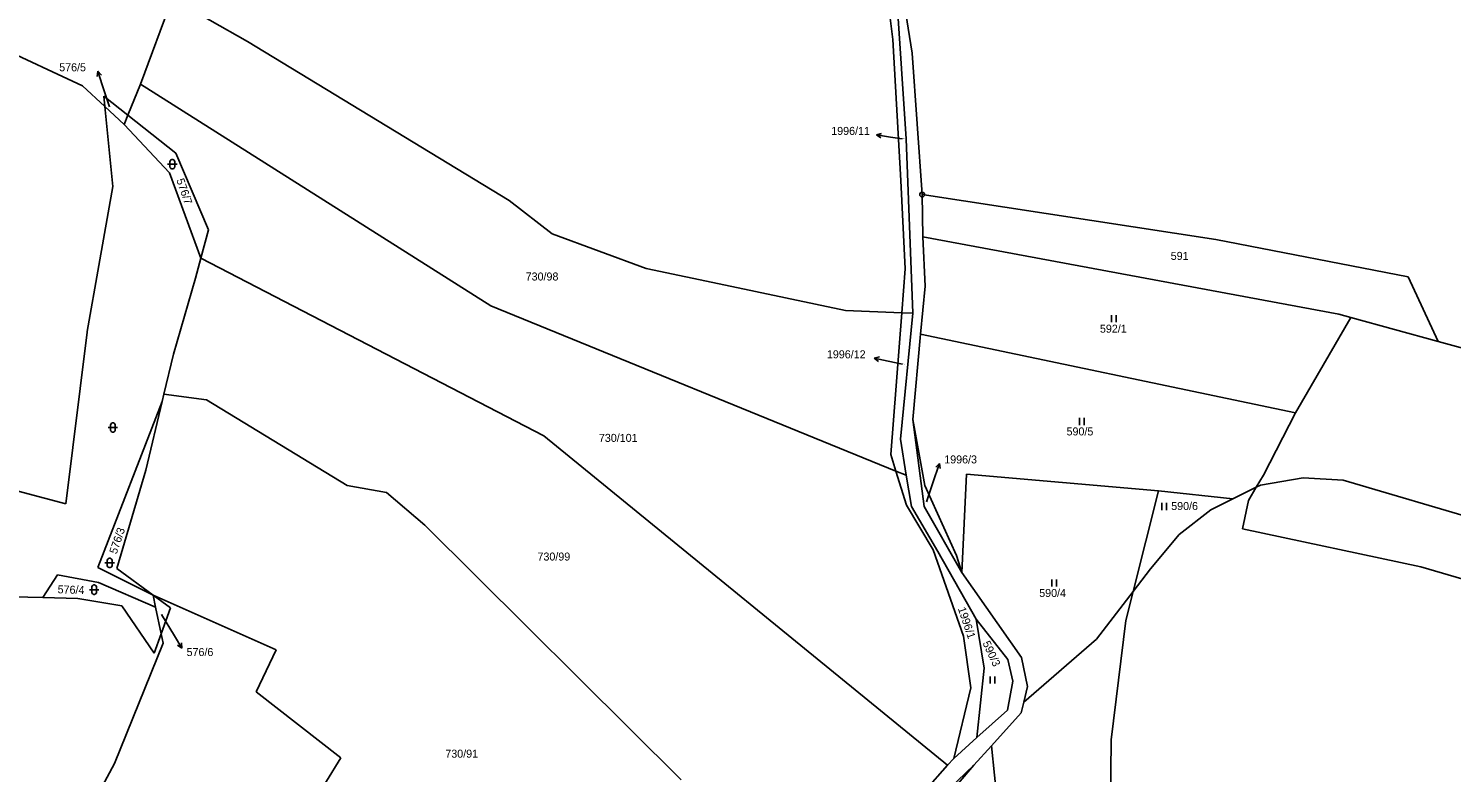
# Model space of a CAD drawing. Extents: x -795483 to -789093, y -1112258 to -1108741.
# Drawn here: x -789918.9 to -789616.7, y -1111343.9 to -1111186 of the extents above; entities that cross this region are included whole.
import ezdxf

# ---------------------------------------------------------------- set-up
doc = ezdxf.new("R2010")
doc.units = 0
for name, color, linetype in [('Komunikace', 7, 'Continuous'), ('Vrstva 1', 7, 'Continuous'), ('Vrstva 14', 7, 'Continuous'), ('Vrstva 16', 7, 'Continuous'), ('Vrstva 23', 7, 'Continuous'), ('Vrstva 28', 7, 'Continuous'), ('Vrstva 4', 7, 'Continuous')]:
    doc.layers.add(name, color=color, linetype=linetype)

msp = doc.modelspace()

# ---------------------------------------------------------------- linework, layer by layer
at = {"layer": 'Komunikace'}
for p, q in [((-789901.65, -1111202.61), (-789903.19, -1111197.95)), ((-789733.35, -1111209.45), (-789735.8, -1111209.07)), ((-789733.27, -1111257.24), (-789736.29, -1111256.61)), ((-789728.16, -1111286.43), (-789726.35, -1111281.14)), ((-789890.62, -1111310.34), (-789887.84, -1111314.91))]:
    msp.add_line(p, q, dxfattribs=at)
at = {"layer": 'Vrstva 1'}
for p, q in [((-789735.31, -1111188.37), (-789738.05, -1111166.65)), ((-789895.09, -1111197.86), (-789888.36, -1111179.65)), ((-789888.36, -1111179.65), (-789872.37, -1111188.76)), ((-789734.48, -1111179.58), (-789732.5, -1111209.46)), ((-789907.37, -1111198.18), (-789931.39, -1111187.02)), ((-789872.37, -1111188.76), (-789816.76, -1111222.5)), ((-789733.58, -1111218.25), (-789735.31, -1111188.37)), ((-789902.63, -1111202.59), (-789907.37, -1111198.18)), ((-789897.73, -1111204.42), (-789895.09, -1111197.86)), ((-789895.09, -1111197.86), (-789820.7, -1111244.89)), ((-789897.73, -1111204.42), (-789902.85, -1111200.37)), ((-789902.85, -1111200.37), (-789902.63, -1111202.59)), ((-789898.53, -1111206.4), (-789902.63, -1111202.59)), ((-789902.63, -1111202.59), (-789900.94, -1111219.55)), ((-789898.53, -1111206.4), (-789897.73, -1111204.42)), ((-789887.55, -1111212.47), (-789897.73, -1111204.42)), ((-789888.92, -1111216.63), (-789898.53, -1111206.4)), ((-789732.5, -1111209.46), (-789731.08, -1111246.45)), ((-789880.64, -1111228.74), (-789887.55, -1111212.47)), ((-789888.92, -1111216.63), (-789882.25, -1111234.78)), ((-789900.94, -1111219.55), (-789903.91, -1111236.32)), ((-789732.67, -1111237.02), (-789733.58, -1111218.25)), ((-789816.76, -1111222.5), (-789807.66, -1111229.62)), ((-789729.07, -1111221.26), (-789728.92, -1111230.2)), ((-789880.64, -1111228.74), (-789882.25, -1111234.78)), ((-789807.66, -1111229.62), (-789787.68, -1111236.95)), ((-789728.92, -1111230.2), (-789728.46, -1111240.7)), ((-789640.62, -1111246.6), (-789728.92, -1111230.2)), ((-789903.91, -1111236.32), (-789906.39, -1111250.29)), ((-789882.25, -1111234.78), (-789883.37, -1111238.98)), ((-789809.42, -1111272.44), (-789882.25, -1111234.78)), ((-789787.68, -1111236.95), (-789770.86, -1111240.51)), ((-789733.39, -1111246.35), (-789732.67, -1111237.02)), ((-789883.37, -1111238.98), (-789888.08, -1111255.15)), ((-789770.86, -1111240.51), (-789745.33, -1111245.85)), ((-789728.46, -1111240.7), (-789729.39, -1111250.9)), ((-789820.7, -1111244.89), (-789734.65, -1111279.93)), ((-789745.33, -1111245.85), (-789733.39, -1111246.35)), ((-789735.73, -1111276.43), (-789733.39, -1111246.35)), ((-789731.08, -1111246.45), (-789733.68, -1111273.15)), ((-789733.39, -1111246.35), (-789731.08, -1111246.45)), ((-789638.03, -1111247.32), (-789640.62, -1111246.6)), ((-789649.77, -1111267.6), (-789638.03, -1111247.32)), ((-789619.49, -1111252.45), (-789638.03, -1111247.32)), ((-789906.42, -1111250.46), (-789910.94, -1111286.88)), ((-789906.39, -1111250.29), (-789906.42, -1111250.46)), ((-789729.39, -1111250.9), (-789731.05, -1111269)), ((-789649.77, -1111267.6), (-789729.39, -1111250.9)), ((-789888.08, -1111255.15), (-789890.09, -1111263.58)), ((-789890.09, -1111263.58), (-789890.47, -1111265.19)), ((-789881.06, -1111264.82), (-789890.09, -1111263.58)), ((-789851.19, -1111283), (-789881.06, -1111264.82)), ((-789904.15, -1111300.4), (-789890.47, -1111265.19)), ((-789890.47, -1111265.19), (-789893.95, -1111279.76)), ((-789649.77, -1111267.6), (-789656.6, -1111280.76)), ((-789731.05, -1111269), (-789728.68, -1111287.43)), ((-789731.05, -1111269), (-789728.52, -1111282.96)), ((-789809.42, -1111272.44), (-789723.66, -1111342.34)), ((-789733.68, -1111273.15), (-789732.5, -1111280.81)), ((-789734.65, -1111279.93), (-789735.73, -1111276.43)), ((-789893.95, -1111279.76), (-789900.11, -1111300.56)), ((-789734.65, -1111279.93), (-789732.5, -1111280.81)), ((-789732.41, -1111287.18), (-789734.65, -1111279.93)), ((-789910.94, -1111286.88), (-789929.2, -1111282.04)), ((-789851.19, -1111283), (-789842.81, -1111284.46)), ((-789732.5, -1111280.81), (-789731.31, -1111287.43)), ((-789728.52, -1111282.96), (-789721.8, -1111297.82)), ((-789719.65, -1111280.59), (-789720.68, -1111301.43)), ((-789678.88, -1111284.09), (-789719.65, -1111280.59)), ((-789656.6, -1111280.76), (-789658.11, -1111283.35)), ((-789657.19, -1111282.9), (-789658.11, -1111283.35)), ((-789648.15, -1111281.35), (-789657.19, -1111282.9)), ((-789639.67, -1111281.86), (-789648.15, -1111281.35)), ((-789517.52, -1111317.82), (-789639.67, -1111281.86)), ((-789842.81, -1111284.46), (-789834.7, -1111291.39)), ((-789678.88, -1111284.09), (-789684.26, -1111305.45)), ((-789678.88, -1111284.09), (-789663.12, -1111285.83)), ((-789663.12, -1111285.83), (-789667.8, -1111288.14)), ((-789658.11, -1111283.35), (-789663.12, -1111285.83)), ((-789658.11, -1111283.35), (-789659.76, -1111286.2)), ((-789732.41, -1111287.18), (-789726.74, -1111296.61)), ((-789731.31, -1111287.43), (-789725.77, -1111297.02)), ((-789728.68, -1111287.43), (-789720.68, -1111301.43)), ((-789667.8, -1111288.14), (-789674.51, -1111293.37)), ((-789661.05, -1111292.16), (-789659.76, -1111286.2)), ((-789834.7, -1111291.39), (-789780.28, -1111345.42)), ((-789623.21, -1111300.26), (-789661.05, -1111292.16)), ((-789674.51, -1111293.37), (-789680.56, -1111300.66)), ((-789720.31, -1111314.94), (-789726.74, -1111296.61)), ((-789725.77, -1111297.02), (-789717.59, -1111311.36)), ((-789721.8, -1111297.82), (-789720.68, -1111301.43)), ((-789904.15, -1111300.4), (-789892.38, -1111306.22)), ((-789900.11, -1111300.56), (-789892.38, -1111306.22)), ((-789680.56, -1111300.66), (-789684.26, -1111305.45)), ((-789582.05, -1111312.14), (-789623.21, -1111300.26)), ((-789912.69, -1111301.94), (-789915.8, -1111306.77)), ((-789903.99, -1111303.55), (-789912.69, -1111301.94)), ((-789891.91, -1111308.79), (-789903.99, -1111303.55)), ((-789720.68, -1111301.43), (-789707.98, -1111319.49)), ((-789922.16, -1111306.59), (-789915.8, -1111306.77)), ((-789915.8, -1111306.77), (-789908.34, -1111306.98)), ((-789908.34, -1111306.98), (-789899, -1111308.54)), ((-789892.38, -1111306.22), (-789891.91, -1111308.79)), ((-789892.38, -1111306.22), (-789888.7, -1111308.91)), ((-789866.22, -1111317.83), (-789892.38, -1111306.22)), ((-789684.26, -1111305.45), (-789692.07, -1111315.56)), ((-789684.26, -1111305.45), (-789685.81, -1111311.6)), ((-789899, -1111308.54), (-789892.16, -1111318.57)), ((-789890.68, -1111314.44), (-789891.91, -1111308.79)), ((-789888.7, -1111308.91), (-789890.68, -1111314.44)), ((-789717.59, -1111311.36), (-789710.88, -1111319.93)), ((-789717.59, -1111311.36), (-789715.87, -1111321.77)), ((-789685.81, -1111311.6), (-789688.97, -1111336.94)), ((-789890.68, -1111314.44), (-789892.16, -1111318.57)), ((-789890.25, -1111316.42), (-789890.68, -1111314.44)), ((-789718.71, -1111325.9), (-789720.31, -1111314.94)), ((-789692.07, -1111315.56), (-789707.49, -1111328.95)), ((-789900.57, -1111341.99), (-789890.25, -1111316.42)), ((-789866.22, -1111317.83), (-789870.53, -1111326.76)), ((-789715.87, -1111321.77), (-789717.45, -1111336.45)), ((-789710.88, -1111319.93), (-789709.79, -1111324.48)), ((-789707.98, -1111319.49), (-789706.69, -1111325.63)), ((-789709.79, -1111324.48), (-789710.98, -1111330.62)), ((-789870.53, -1111326.76), (-789852.52, -1111340.78)), ((-789722.38, -1111340.9), (-789718.71, -1111325.9)), ((-789706.69, -1111325.63), (-789707.49, -1111328.95)), ((-789710.98, -1111330.62), (-789717.45, -1111336.45)), ((-789708.04, -1111331.21), (-789714.34, -1111338.23)), ((-789707.49, -1111328.95), (-789708.04, -1111331.21)), ((-789717.45, -1111336.45), (-789722.38, -1111340.9)), ((-789689.07, -1111355.29), (-789688.97, -1111336.94)), ((-789714.34, -1111338.23), (-789718.08, -1111342.32)), ((-789714.34, -1111338.23), (-789711.11, -1111369.16)), ((-789911.98, -1111362.88), (-789900.57, -1111341.99)), ((-789852.52, -1111340.78), (-789859.3, -1111351.71)), ((-789718.08, -1111342.32), (-789732.52, -1111356.05)), ((-789728.43, -1111347.69), (-789723.66, -1111342.34)), ((-789718.08, -1111342.32), (-789724.72, -1111350.13)), ((-789723.66, -1111342.34), (-789722.38, -1111340.9))]:
    msp.add_line(p, q, dxfattribs=at)
at = {"layer": 'Vrstva 16'}
for p, q in [((-789904.13, -1111195.1), (-789904.29, -1111196.21)), ((-789903.19, -1111197.95), (-789904.13, -1111195.1)), ((-789904.13, -1111195.1), (-789903.34, -1111195.89)), ((-789738.76, -1111208.6), (-789737.7, -1111208.27)), ((-789735.8, -1111209.07), (-789738.76, -1111208.6)), ((-789738.76, -1111208.6), (-789737.85, -1111209.25)), ((-789739.23, -1111256), (-789738.15, -1111255.71)), ((-789736.29, -1111256.61), (-789739.23, -1111256)), ((-789739.23, -1111256), (-789738.35, -1111256.69)), ((-789726.35, -1111281.14), (-789725.38, -1111278.3)), ((-789725.38, -1111278.3), (-789726.18, -1111279.08)), ((-789725.38, -1111278.3), (-789725.23, -1111279.41)), ((-789887.84, -1111314.91), (-789886.28, -1111317.47)), ((-789886.28, -1111317.47), (-789886.37, -1111316.36)), ((-789886.28, -1111317.47), (-789887.23, -1111316.88))]:
    msp.add_line(p, q, dxfattribs=at)
at = {"layer": 'Vrstva 23'}
for p, q in [((-789889.3, -1111214.81), (-789887.3, -1111214.81)), ((-789888.8, -1111214.21), (-789888.7, -1111214.01)), ((-789888.8, -1111215.41), (-789888.8, -1111214.21)), ((-789888.7, -1111215.61), (-789888.8, -1111215.41)), ((-789888.7, -1111214.01), (-789888.6, -1111213.91)), ((-789888.6, -1111215.71), (-789888.7, -1111215.61)), ((-789888.6, -1111213.91), (-789888.4, -1111213.81)), ((-789888.4, -1111215.81), (-789888.6, -1111215.71)), ((-789888.4, -1111213.81), (-789888.2, -1111213.81)), ((-789888.2, -1111215.81), (-789888.4, -1111215.81)), ((-789888.2, -1111213.81), (-789888, -1111213.91)), ((-789888, -1111215.71), (-789888.2, -1111215.81)), ((-789888, -1111213.91), (-789887.9, -1111214.01)), ((-789887.9, -1111215.61), (-789888, -1111215.71)), ((-789887.9, -1111214.01), (-789887.8, -1111214.21)), ((-789887.8, -1111215.41), (-789887.9, -1111215.61)), ((-789887.8, -1111214.21), (-789887.8, -1111215.41)), ((-789688.89, -1111248.36), (-789688.89, -1111246.86)), ((-789687.89, -1111246.86), (-789687.89, -1111248.36)), ((-789901.92, -1111270.68), (-789899.92, -1111270.68)), ((-789901.42, -1111270.08), (-789901.32, -1111269.88)), ((-789901.42, -1111271.28), (-789901.42, -1111270.08)), ((-789901.32, -1111269.88), (-789901.22, -1111269.78)), ((-789901.22, -1111269.78), (-789901.02, -1111269.68)), ((-789901.02, -1111269.68), (-789900.82, -1111269.68)), ((-789900.82, -1111269.68), (-789900.62, -1111269.78)), ((-789900.62, -1111269.78), (-789900.52, -1111269.88)), ((-789900.52, -1111269.88), (-789900.42, -1111270.08)), ((-789900.42, -1111270.08), (-789900.42, -1111271.28)), ((-789695.68, -1111270.16), (-789695.68, -1111268.66)), ((-789694.68, -1111268.66), (-789694.68, -1111270.16)), ((-789901.32, -1111271.48), (-789901.42, -1111271.28)), ((-789901.22, -1111271.58), (-789901.32, -1111271.48)), ((-789901.02, -1111271.68), (-789901.22, -1111271.58)), ((-789900.82, -1111271.68), (-789901.02, -1111271.68)), ((-789900.62, -1111271.58), (-789900.82, -1111271.68)), ((-789900.52, -1111271.48), (-789900.62, -1111271.58)), ((-789900.42, -1111271.28), (-789900.52, -1111271.48)), ((-789678.19, -1111288.19), (-789678.19, -1111286.69)), ((-789677.19, -1111286.69), (-789677.19, -1111288.19)), ((-789902.61, -1111299.41), (-789900.61, -1111299.41)), ((-789902.11, -1111298.81), (-789902.01, -1111298.61)), ((-789902.11, -1111300.01), (-789902.11, -1111298.81)), ((-789902.01, -1111300.21), (-789902.11, -1111300.01)), ((-789902.01, -1111298.61), (-789901.91, -1111298.51)), ((-789901.91, -1111300.31), (-789902.01, -1111300.21)), ((-789901.91, -1111298.51), (-789901.71, -1111298.41)), ((-789901.71, -1111300.41), (-789901.91, -1111300.31)), ((-789901.71, -1111298.41), (-789901.51, -1111298.41)), ((-789901.51, -1111300.41), (-789901.71, -1111300.41)), ((-789901.51, -1111298.41), (-789901.31, -1111298.51)), ((-789901.31, -1111300.31), (-789901.51, -1111300.41)), ((-789901.31, -1111298.51), (-789901.21, -1111298.61)), ((-789901.21, -1111300.21), (-789901.31, -1111300.31)), ((-789901.21, -1111298.61), (-789901.11, -1111298.81)), ((-789901.11, -1111300.01), (-789901.21, -1111300.21)), ((-789901.11, -1111298.81), (-789901.11, -1111300.01)), ((-789905.31, -1111304.29), (-789905.21, -1111304.19)), ((-789905.21, -1111304.19), (-789905.01, -1111304.09)), ((-789905.01, -1111304.09), (-789904.81, -1111304.09)), ((-789904.81, -1111304.09), (-789904.61, -1111304.19)), ((-789904.61, -1111304.19), (-789904.51, -1111304.29)), ((-789701.53, -1111304.44), (-789701.53, -1111302.94)), ((-789700.53, -1111302.94), (-789700.53, -1111304.44)), ((-789905.91, -1111305.09), (-789903.91, -1111305.09)), ((-789905.41, -1111304.49), (-789905.31, -1111304.29)), ((-789905.41, -1111305.69), (-789905.41, -1111304.49)), ((-789905.31, -1111305.89), (-789905.41, -1111305.69)), ((-789905.21, -1111305.99), (-789905.31, -1111305.89)), ((-789905.01, -1111306.09), (-789905.21, -1111305.99)), ((-789904.81, -1111306.09), (-789905.01, -1111306.09)), ((-789904.61, -1111305.99), (-789904.81, -1111306.09)), ((-789904.51, -1111305.89), (-789904.61, -1111305.99)), ((-789904.51, -1111304.29), (-789904.41, -1111304.49)), ((-789904.41, -1111305.69), (-789904.51, -1111305.89)), ((-789904.41, -1111304.49), (-789904.41, -1111305.69)), ((-789714.65, -1111324.99), (-789714.65, -1111323.49)), ((-789713.65, -1111323.49), (-789713.65, -1111324.99))]:
    msp.add_line(p, q, dxfattribs=at)
at = {"layer": 'Vrstva 28'}
for radius in [0.5, 0.01]:
    msp.add_circle((-789729.07, -1111221.26), radius, dxfattribs=at)
at = {"layer": 'Vrstva 4'}
for p, q in [((-789736.16, -1111160.01), (-789731.21, -1111191.24)), ((-789731.21, -1111191.24), (-789729.07, -1111221.26)), ((-789729.07, -1111221.26), (-789666.68, -1111230.77)), ((-789666.68, -1111230.77), (-789625.83, -1111238.7)), ((-789625.83, -1111238.7), (-789619.49, -1111252.45)), ((-789510.19, -1111282), (-789619.49, -1111252.45))]:
    msp.add_line(p, q, dxfattribs=at)

# ---------------------------------------------------------------- texts
at = {"layer": 'Vrstva 14'}
for s, height, p in [('576/5', 0.1, (-789901.65, -1111202.61)), ('1996/11', 0.1, (-789733.35, -1111209.45)), ('591', 1.7, (-789676.29, -1111235.12)), ('730/98', 1.7, (-789813.27, -1111239.49)), ('592/1', 1.7, (-789691.32, -1111250.56)), ('1996/12', 0.1, (-789733.27, -1111257.24)), ('590/5', 1.7, (-789698.41, -1111272.36)), ('730/101', 1.7, (-789797.72, -1111273.73)), ('1996/3', 0.1, (-789728.16, -1111286.43)), ('590/6', 1.7, (-789676.19, -1111288.19)), ('730/99', 1.7, (-789810.76, -1111298.91)), ('590/4', 1.7, (-789704.22, -1111306.64)), ('576/6', 0.1, (-789890.62, -1111310.34)), ('730/91', 1.7, (-789830.33, -1111340.73))]:
    msp.add_text(s, height=height, dxfattribs=at).set_placement(p)
for s, rotation, p in [('576/7', 289.2068, (-789887.48, -1111218.17)), ('576/3', 71.1692, (-789900.14, -1111297.65)), ('576/4', 358.2302, (-789912.68, -1111305.85)), ('1996/1', 288.655, (-789721.51, -1111309.09)), ('590/3', 294.7751, (-789716.29, -1111316.42))]:
    msp.add_text(s, height=1.7, rotation=rotation, dxfattribs=at).set_placement(p)
at = {"layer": 'Vrstva 16'}
for s, p in [('576/5', (-789912.33, -1111195.1)), ('1996/11', (-789748.38, -1111208.6)), ('1996/12', (-789749.3, -1111256)), ('1996/3', (-789724.38, -1111278.3)), ('576/6', (-789885.28, -1111319.17))]:
    msp.add_text(s, height=1.7, dxfattribs=at).set_placement(p)

doc.saveas('drawing.dxf')
